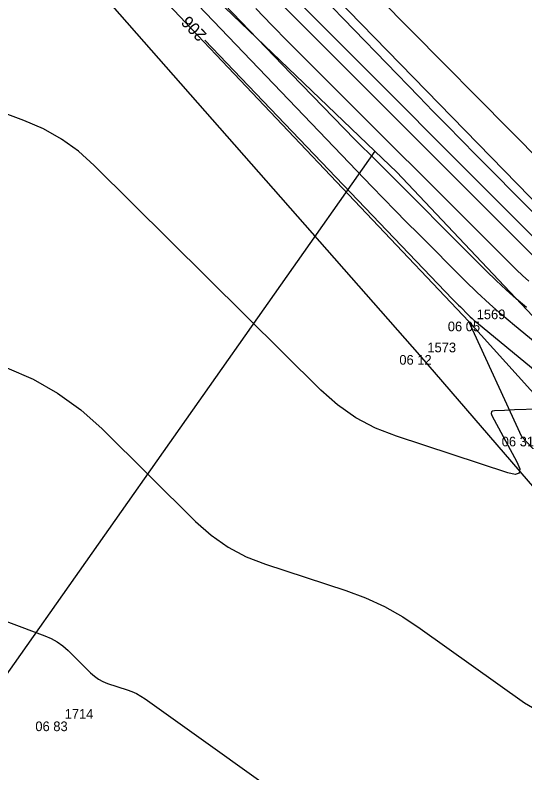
# Model space of a CAD drawing. Extents: x -711234 to -710007, y -1026313 to -1025448.
# Drawn here: x -710367.64 to -710352.85, y -1025717.86 to -1025695.88 of the extents above; entities that cross this region are included whole.
import ezdxf

# ---------------------------------------------------------------- set-up
doc = ezdxf.new("R2010")
doc.units = 0
for name, color, linetype in [('Ex_Contour Labels', 7, 'Continuous'), ('Ex_Major Contours', 7, 'Continuous'), ('Ex_Minor Contours', 7, 'Continuous'), ('Z_body', 7, 'Continuous'), ('Z_body_cisla', 7, 'Continuous'), ('Z_body_vysky_redukovane', 7, 'Continuous'), ('Z_hrany_paty', 7, 'Continuous'), ('Z_katastr_hranice', 7, 'Continuous'), ('Z_komunikace', 7, 'Continuous'), ('Z_pole_rozhranni', 7, 'Continuous')]:
    doc.layers.add(name, color=color, linetype=linetype)

# ---------------------------------------------------------------- blocks, each defined once
blk = doc.blocks.new('POINT_DISPLAY')
blk.add_line((0, 0), (0, 0))

msp = doc.modelspace()

# ---------------------------------------------------------------- linework, layer by layer
at = {"layer": 'Ex_Major Contours'}
for points in [[(-710352.608, -1025701.606), (-710354.273, -1025699.928), (-710354.689, -1025699.507), (-710355.104, -1025699.086), (-710355.517, -1025698.663), (-710355.929, -1025698.239), (-710361.55, -1025692.433)], [(-710361.606, -1025693.861), (-710352.57, -1025702.9)], [(-710362.139, -1025696.604), (-710354.948, -1025704.117), (-710354.892, -1025704.175), (-710354.836, -1025704.232), (-710354.78, -1025704.289), (-710354.723, -1025704.346), (-710354.496, -1025704.574), (-710354.439, -1025704.63), (-710354.38, -1025704.684), (-710354.32, -1025704.737), (-710354.259, -1025704.789), (-710350.734, -1025707.684)]]:
    msp.add_lwpolyline(points, dxfattribs=at)
at = {"layer": 'Ex_Minor Contours'}
for points in [[(-710352.801, -1025704.36), (-710353.103, -1025704.105), (-710353.399, -1025703.844), (-710353.688, -1025703.575), (-710353.971, -1025703.298), (-710357.158, -1025700.11), (-710357.781, -1025699.484), (-710358.4, -1025698.854), (-710359.016, -1025698.221), (-710359.629, -1025697.585), (-710363.022, -1025694.039)], [(-710351.358, -1025706.358), (-710353.153, -1025704.884), (-710353.521, -1025704.574), (-710353.882, -1025704.255), (-710354.234, -1025703.927), (-710354.579, -1025703.591), (-710355.941, -1025702.228), (-710356.281, -1025701.887), (-710356.618, -1025701.543), (-710356.954, -1025701.198), (-710357.288, -1025700.851), (-710362.985, -1025694.899)], [(-710360.656, -1025695.687), (-710360.187, -1025696.17), (-710359.715, -1025696.65), (-710359.241, -1025697.127), (-710353.271, -1025703.099), (-710353.097, -1025703.269), (-710352.919, -1025703.435), (-710352.737, -1025703.596)], [(-710352.47, -1025707.308), (-710353.15, -1025707.334), (-710353.295, -1025707.339), (-710353.441, -1025707.345), (-710353.732, -1025707.356), (-710353.792, -1025707.366), (-710353.824, -1025707.392), (-710353.83, -1025707.433), (-710353.809, -1025707.49), (-710353.083, -1025708.839), (-710353, -1025709.044), (-710353.017, -1025709.165), (-710353.133, -1025709.203), (-710353.349, -1025709.158), (-710356.58, -1025708.098), (-710357.187, -1025707.86), (-710357.755, -1025707.557), (-710358.283, -1025707.189), (-710358.772, -1025706.757), (-710365.344, -1025700.237), (-710365.8, -1025699.83), (-710366.292, -1025699.477), (-710366.818, -1025699.178), (-710367.38, -1025698.935), (-710369.697, -1025698.072)], [(-710367.882, -1025706.109), (-710367.118, -1025706.44), (-710366.403, -1025706.845), (-710365.734, -1025707.325), (-710365.114, -1025707.879), (-710362.404, -1025710.567), (-710361.951, -1025710.968), (-710361.462, -1025711.309), (-710360.935, -1025711.59), (-710360.372, -1025711.811), (-710358.045, -1025712.574), (-710357.474, -1025712.786), (-710356.924, -1025713.038), (-710356.394, -1025713.332), (-710355.886, -1025713.668), (-710352.862, -1025715.828), (-710352.635, -1025715.966)], [(-710368.896, -1025713.092), (-710366.774, -1025713.882), (-710366.589, -1025713.963), (-710366.416, -1025714.061), (-710366.254, -1025714.177), (-710366.103, -1025714.312), (-710365.446, -1025714.963), (-710365.337, -1025715.06), (-710365.218, -1025715.143), (-710365.09, -1025715.211), (-710364.954, -1025715.265), (-710364.39, -1025715.45), (-710364.251, -1025715.501), (-710364.118, -1025715.562), (-710363.989, -1025715.634), (-710363.866, -1025715.715), (-710353.972, -1025722.785)]]:
    msp.add_lwpolyline(points, dxfattribs=at)
at = {"layer": 'Z_hrany_paty'}
for p, q in [((-710362.55, -1025691.04), (-710351.6, -1025702.29)), ((-710363.12, -1025691.77), (-710352.15, -1025702.78)), ((-710365.39, -1025693.24), (-710354.48, -1025704.77)), ((-710354.48, -1025704.77), (-710349.11, -1025710.71)), ((-710352.94, -1025708.11), (-710354.48, -1025704.77)), ((-710349.41, -1025711.93), (-710352.94, -1025708.11))]:
    msp.add_line(p, q, dxfattribs=at)
at = {"layer": 'Z_katastr_hranice'}
msp.add_line((-710357.2, -1025699.83), (-710461.05, -1025847.21), dxfattribs=at)
for points in [[(-710357.2, -1025699.83), (-710375.05, -1025682.73), (-710377.28, -1025680.99)], [(-710337.4, -1025720.79), (-710343.27, -1025714.51), (-710356.57, -1025700.44), (-710357.2, -1025699.83)]]:
    msp.add_lwpolyline(points, dxfattribs=at)
at = {"layer": 'Z_komunikace'}
msp.add_line((-710362.04, -1025690.37), (-710350.93, -1025701.6), dxfattribs=at)
at = {"layer": 'Z_pole_rozhranni'}
for p, q in [((-710366.16, -1025694.09), (-710355.91, -1025705.74)), ((-710355.91, -1025705.74), (-710351.39, -1025710.99))]:
    msp.add_line(p, q, dxfattribs=at)

# ---------------------------------------------------------------- block references
at = {"layer": 'Z_body'}
for p in [(-710354.48, -1025704.77), (-710355.91, -1025705.74), (-710352.94, -1025708.11), (-710366.42, -1025716.37)]:
    msp.add_blockref('POINT_DISPLAY', p, dxfattribs=at)

# ---------------------------------------------------------------- texts
at = {"layer": 'Ex_Contour Labels'}
msp.add_text('206', height=0.35, rotation=133.7452, dxfattribs=at).set_placement((-710362.057, -1025696.436))
at = {"layer": 'Z_body_cisla'}
for s, p in [('1569', (-710354.25, -1025704.7)), ('1573', (-710355.68, -1025705.66)), ('1714', (-710366.2, -1025716.29))]:
    msp.add_text(s, height=0.28, dxfattribs=at).set_placement(p)
at = {"layer": 'Z_body_vysky_redukovane'}
for s, p in [('06 05', (-710355.087, -1025705.05)), ('06 12', (-710356.493, -1025706.02)), ('06 31', (-710353.523, -1025708.39)), ('06 83', (-710367.05, -1025716.65))]:
    msp.add_text(s, height=0.28, dxfattribs=at).set_placement(p)

doc.saveas('drawing.dxf')
